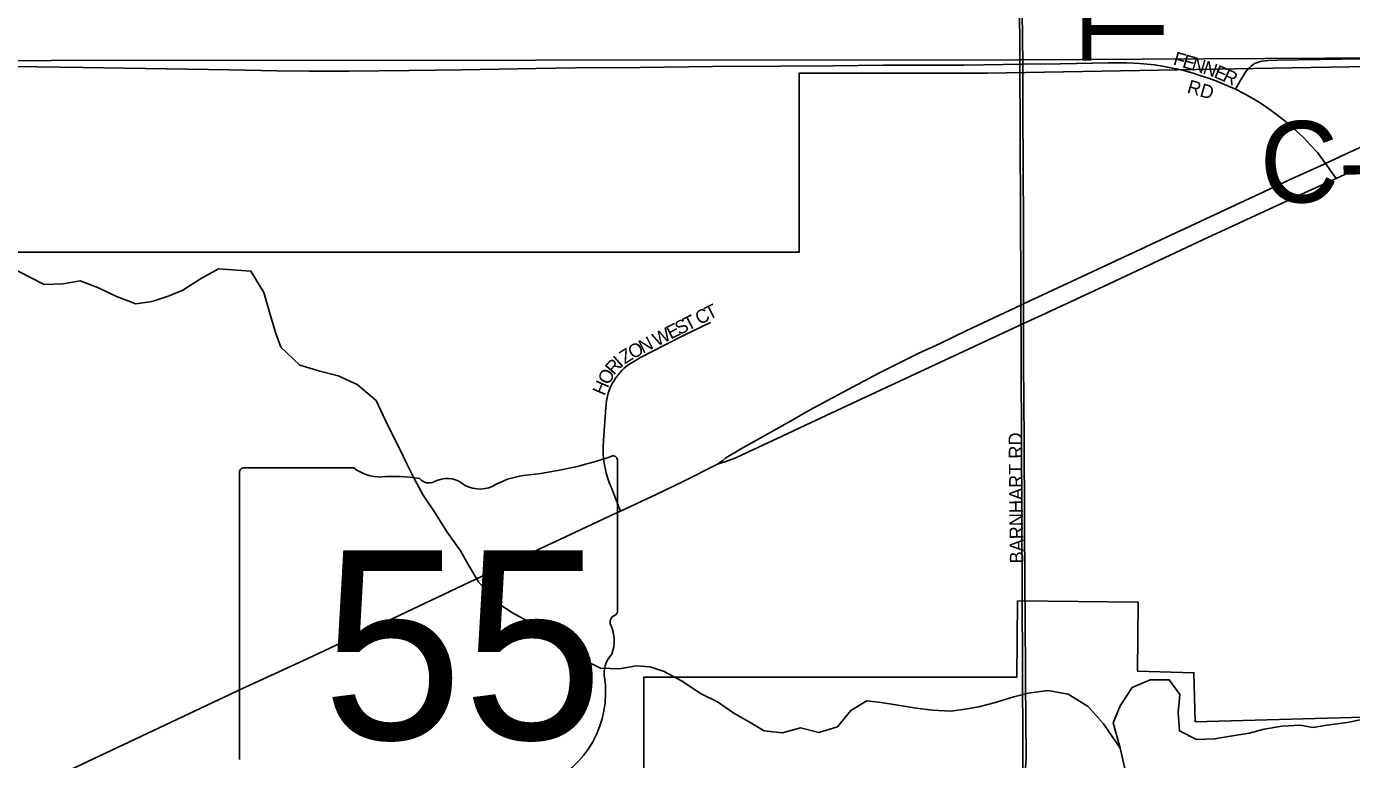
# Model space of a CAD drawing. Extents: x 0 to 680, y 0 to 440.
# Drawn here: x 441.56 to 457.85, y 304.28 to 313.3 of the extents above; entities that cross this region are included whole.
import ezdxf

# ---------------------------------------------------------------- set-up
doc = ezdxf.new("R2010")
doc.units = 0
for name, color, linetype in [('GM_X_City_Street', 7, 'Continuous'), ('GM_X_City_Street_Text', 7, 'Continuous'), ('GM_X_Corporation', 7, 'Continuous'), ('GM_X_County_Road', 7, 'Continuous'), ('GM_X_County_Road_Text', 7, 'Continuous'), ('GM_X_Minor_Lake', 7, 'Continuous'), ('GM_X_Minor_River', 7, 'Continuous'), ('GM_X_Section', 7, 'Continuous'), ('GM_X_State_Location', 7, 'Continuous'), ('GM_X_State_Route', 7, 'Continuous'), ('GM_X_State_Shield', 7, 'Continuous'), ('GM_X_Township_Road', 7, 'Continuous'), ('GM_X_Township_Road_Text', 7, 'Continuous')]:
    doc.layers.add(name, color=color, linetype=linetype)

msp = doc.modelspace()

# ---------------------------------------------------------------- linework, layer by layer
at = {"layer": 'GM_X_City_Street'}
for points in [[(453.819, 309.89), (453.819, 309.995), (453.817, 310.86), (453.812, 312.273), (453.809, 312.743), (453.809, 312.837)], [(456.426, 312.532), (456.484, 312.634), (456.522, 312.7), (456.54, 312.729), (456.558, 312.752), (456.578, 312.776), (456.596, 312.795), (456.617, 312.816), (456.637, 312.831), (456.66, 312.845), (456.683, 312.856)], [(455.631, 312.795), (455.718, 312.777), (455.813, 312.752), (455.906, 312.726), (456, 312.697), (456.104, 312.662), (456.203, 312.626), (456.32, 312.578), (456.426, 312.532)], [(456.426, 312.532), (456.538, 312.475), (456.649, 312.413), (456.755, 312.346), (456.866, 312.27), (456.981, 312.184), (457.081, 312.102), (457.172, 312.02), (457.262, 311.936), (457.353, 311.839), (457.435, 311.751), (457.531, 311.617)], [(457.531, 311.617), (457.642, 311.462), (457.663, 311.434)], [(453.819, 309.647), (453.819, 309.89)], [(448.863, 307.341), (448.806, 307.487), (448.785, 307.539), (448.755, 307.616), (448.735, 307.665), (448.72, 307.703), (448.708, 307.742), (448.696, 307.782), (448.688, 307.809), (448.678, 307.855), (448.666, 307.907), (448.658, 307.96), (448.654, 307.995), (448.652, 308.033), (448.65, 308.073), (448.652, 308.126), (448.655, 308.216), (448.682, 308.611), (448.687, 308.656), (448.693, 308.699), (448.699, 308.733), (448.708, 308.775), (448.721, 308.813), (448.733, 308.85), (448.75, 308.886), (448.762, 308.911), (448.78, 308.941), (448.797, 308.969), (448.818, 308.998), (448.837, 309.023), (448.855, 309.043), (448.882, 309.073), (448.903, 309.094), (448.932, 309.118), (448.966, 309.143), (449.005, 309.17), (449.056, 309.199), (449.111, 309.23), (449.413, 309.386), (449.648, 309.504), (449.969, 309.662)], [(453.821, 308.729), (453.818, 309.13), (453.819, 309.647)], [(453.836, 306.383), (453.826, 308.177), (453.821, 308.729)]]:
    msp.add_lwpolyline(points, dxfattribs=at)
at = {"layer": 'GM_X_Corporation'}
for points in [[(441.228, 310.525), (451.061, 310.527), (451.061, 312.726), (453.377, 312.727), (458.988, 312.826)], [(459.475, 304.846), (455.928, 304.75), (455.914, 305.352), (455.22, 305.372), (455.228, 306.221), (453.747, 306.236), (453.737, 305.298), (449.149, 305.297), (449.149, 303.919), (449.165, 303.037), (450.049, 302.986), (450.034, 302.82), (449.159, 302.87), (449.01, 300.673), (446.702, 300.471), (445.871, 300.398), (445.871, 300.295), (445.704, 300.292), (445.704, 300.375), (444.772, 300.359), (444.794, 297.808), (443.927, 297.8), (443.951, 295.008), (435.813, 294.935)]]:
    msp.add_lwpolyline(points, dxfattribs=at)
at = {"layer": 'GM_X_County_Road'}
for points in [[(451.48, 312.82), (452.096, 312.825), (453.09, 312.825), (453.809, 312.837)], [(453.809, 312.837), (454.273, 312.844), (454.865, 312.855), (454.897, 312.855), (455.087, 312.855), (455.171, 312.852), (455.25, 312.847), (455.338, 312.84), (455.431, 312.83), (455.524, 312.815), (455.631, 312.795)], [(456.683, 312.856), (456.709, 312.864), (456.733, 312.87), (456.761, 312.876), (456.791, 312.879), (456.825, 312.882), (456.936, 312.888), (457.193, 312.894), (457.999, 312.904), (458.613, 312.911)], [(441.358, 312.812), (441.686, 312.807), (442.25, 312.797), (443.023, 312.784), (444.056, 312.767), (444.638, 312.755), (445.035, 312.751), (445.528, 312.752), (446.261, 312.76), (446.907, 312.771), (447.826, 312.784), (448.308, 312.794), (449.107, 312.798), (449.994, 312.808), (450.836, 312.816), (451.48, 312.82)], [(453.844, 305.24), (453.839, 306.096), (453.836, 306.383)], [(453.818, 304.076), (453.819, 304.077), (453.831, 304.11), (453.84, 304.155), (453.847, 304.233), (453.85, 304.31), (453.844, 305.24)]]:
    msp.add_lwpolyline(points, dxfattribs=at)
at = {"layer": 'GM_X_Minor_Lake'}
for points in [[(457.376, 304.678), (457.223, 304.709), (456.995, 304.694), (456.78, 304.658), (456.592, 304.609), (456.364, 304.574), (456.169, 304.539), (455.948, 304.53), (455.736, 304.636), (455.722, 304.863), (455.74, 305.084), (455.611, 305.267), (455.377, 305.266), (455.154, 305.171), (455.008, 304.947), (454.923, 304.735), (455.009, 304.425)], [(457.98, 304.778), (457.799, 304.742), (457.55, 304.708), (457.376, 304.678)], [(455.009, 304.425), (455.064, 304.176), (455.186, 303.946), (455.314, 303.723), (455.499, 303.631), (455.72, 303.613), (455.907, 303.622), (456.081, 303.625), (456.26, 303.574), (456.483, 303.361), (456.611, 303.124), (456.801, 302.973), (457.041, 302.927), (457.228, 302.896), (457.408, 302.872), (457.622, 302.867), (457.85, 302.915), (458.087, 303.03)]]:
    msp.add_lwpolyline(points, dxfattribs=at)
at = {"layer": 'GM_X_Minor_River'}
for points in [[(441.372, 310.336), (441.598, 310.219), (441.777, 310.129), (442.011, 310.138), (442.219, 310.175), (442.452, 310.084), (442.664, 309.98), (442.904, 309.889), (443.105, 309.919), (443.313, 309.989), (443.482, 310.06), (443.698, 310.197), (443.921, 310.32)], [(443.921, 310.32), (444.318, 310.294), (444.479, 310.029), (444.547, 309.787), (444.622, 309.538), (444.685, 309.356), (444.92, 309.136), (445.166, 309.064), (445.392, 309.005), (445.624, 308.9), (445.86, 308.7), (446, 308.403), (446.147, 308.112), (446.236, 307.923), (446.332, 307.733), (446.435, 307.537), (446.59, 307.313), (446.732, 307.082), (446.894, 306.851), (446.99, 306.682), (447.119, 306.472), (447.34, 306.219), (447.525, 306.095), (447.716, 305.99), (447.896, 305.952), (448.102, 305.901), (448.231, 305.711), (448.408, 305.513), (448.619, 305.407), (448.846, 305.402), (449.061, 305.437), (449.228, 305.427), (449.401, 305.369), (449.612, 305.251), (449.856, 305.092), (450.054, 304.993), (450.258, 304.855), (450.436, 304.751), (450.628, 304.639), (450.854, 304.614), (451.076, 304.676), (451.302, 304.617), (451.531, 304.685), (451.697, 304.889), (451.893, 305.005), (452.067, 304.987), (452.3, 304.949), (452.5, 304.917), (452.7, 304.893), (452.927, 304.881), (453.101, 304.903), (453.269, 304.933), (453.457, 304.982), (453.7, 305.057), (453.875, 305.1), (454.116, 305.134), (454.369, 305.088), (454.613, 304.936), (454.802, 304.724), (455.009, 304.425)]]:
    msp.add_lwpolyline(points, dxfattribs=at)
at = {"layer": 'GM_X_Section'}
for points in [[(453.677, 330.985), (453.772, 312.894), (435.908, 312.881), (435.907, 330.103), (435.901, 330.824)], [(453.677, 330.985), (471.834, 331.06), (471.837, 312.991), (453.772, 312.894)], [(435.908, 312.881), (453.772, 312.894), (453.853, 295.077), (435.97, 295.077), (435.905, 312.434)], [(453.772, 312.894), (471.837, 312.991), (471.851, 295.162), (453.853, 295.077)]]:
    msp.add_lwpolyline(points, close=True, dxfattribs=at)
at = {"layer": 'GM_X_State_Route'}
for points in [[(450.056, 307.918), (450.122, 307.964), (450.16, 307.994), (450.201, 308.02), (450.264, 308.059), (450.331, 308.099), (450.38, 308.127), (450.432, 308.156), (450.71, 308.313), (450.952, 308.449), (451.179, 308.577), (451.53, 308.767), (452.039, 309.036), (452.532, 309.283), (452.795, 309.404), (453.122, 309.561), (453.788, 309.875), (453.819, 309.89), (455.325, 310.593), (457.091, 311.416), (457.514, 311.609), (457.531, 311.617), (457.777, 311.731), (458.283, 311.966)], [(454.043, 309.752), (454.872, 310.138), (456.032, 310.68), (456.777, 311.026), (457.274, 311.255), (457.663, 311.434), (457.93, 311.557), (458.425, 311.789)], [(450.056, 307.918), (450.183, 307.958), (450.291, 307.999), (450.361, 308.031), (450.439, 308.068), (450.789, 308.233), (451.201, 308.427), (451.648, 308.634), (453.513, 309.504), (453.819, 309.647), (454.043, 309.752)], [(448.736, 307.282), (448.754, 307.29), (448.863, 307.341), (449.3, 307.545), (449.635, 307.706), (450.056, 307.918)], [(435.987, 301.392), (436.502, 301.637), (437.511, 302.089), (438.015, 302.315), (440.122, 303.263), (440.335, 303.36), (441.118, 303.719), (441.904, 304.071), (442.097, 304.157), (444.216, 305.158), (445.011, 305.525), (446.07, 306.025), (447.942, 306.908), (448.249, 307.052), (448.736, 307.282)]]:
    msp.add_lwpolyline(points, dxfattribs=at)
at = {"layer": 'GM_X_State_Shield'}
for p, q in [((448.826, 306.115), (448.826, 307.96)), ((444.179, 307.812), (444.179, 304.285)), ((445.586, 307.873), (444.225, 307.873)), ((448.826, 306.115), (448.826, 306.115))]:
    msp.add_line(p, q, dxfattribs=at)
for centre, radius, start, end in [((447.171, 312.681), 4.928, 275.8445, 288.9065), ((448.774, 307.968), 0.0517, 351.8621, 97.738), ((444.232, 307.819), 0.0538, 98.1301, 188.1301), ((445.91, 308.282), 0.522, 231.6195, 271.1119), ((447.799, 306.795), 0.991, 97.3462, 120.7689), ((446.083, 305.893), 1.875, 80.4867, 94.9883), ((446.509, 307.838), 0.151, 219.7921, 297.1024), ((446.73, 307.43), 0.313, 54.4667, 119.1411), ((447.134, 307.989), 0.377, 233.8562, 294.8282), ((448.814, 305.98), 0.0801, 107.944, 210.337), ((448.771, 306.108), 0.0554, 289.6038, 7.7341), ((448.305, 305.746), 0.481, 340.033, 23.6496), ((449.011, 305.343), 0.35, 136.8065, 186.9296), ((447.447, 305.108), 1.233, 292.3089, 8.9858)]:
    msp.add_arc(centre, radius, start, end, dxfattribs=at)
at = {"layer": 'GM_X_Township_Road'}
msp.add_lwpolyline([(453.809, 312.837), (453.8, 313.815), (453.798, 314.61)], dxfattribs=at)

# ---------------------------------------------------------------- texts
at = {"layer": 'GM_X_City_Street_Text'}
for s, height, rotation, p in [('F', 0.167, 343.5781, (455.649, 312.836)), ('E', 0.167, 343.5704, (455.762, 312.803)), ('N', 0.167, 343.238, (455.874, 312.77)), ('N', 0.167, 340.5903, (456.013, 312.728)), ('E', 0.167, 337.336, (456.149, 312.68)), ('R', 0.167, 335.1078, (456.256, 312.636)), ('RD', 0.1669, 344.0505, (455.821, 312.49)), ('T', 0.167, 26.8461, (449.69, 309.555)), ('C', 0.167, 26.8909, (449.834, 309.628)), ('T', 0.167, 26.8461, (449.952, 309.688)), ('W', 0.167, 26.8736, (449.31, 309.362)), ('E', 0.167, 26.8705, (449.481, 309.449)), ('S', 0.167, 26.8705, (449.585, 309.502)), ('N', 0.167, 27.1417, (449.14, 309.275)), ('I', 0.167, 41.4121, (448.866, 309.1)), ('Z', 0.167, 31.9851, (448.915, 309.144)), ('O', 0.167, 28.8041, (449.013, 309.205)), ('R', 0.167, 48.7113, (448.783, 309.005)), ('H', 0.167, 66.701, (448.665, 308.751)), ('O', 0.167, 62.8583, (448.722, 308.883)), ('BARNHART RD', 0.16689, 90.5784, (453.818, 306.697))]:
    msp.add_text(s, height=height, rotation=rotation, dxfattribs=at).set_placement(p)
at = {"layer": 'GM_X_County_Road_Text'}
msp.add_text('C-37A', height=1.0014, rotation=1.2517, dxfattribs=at).set_placement((456.736, 311.126))
at = {"layer": 'GM_X_State_Location'}
for s in ['s', 'r']:
    msp.add_text(s, height=0.00334, dxfattribs=at).set_placement((446.45, 305.814))
msp.add_text('55', height=0.00334, rotation=0, dxfattribs=at).set_placement((445.61, 305.571))
at = {"layer": 'GM_X_State_Shield'}
msp.add_text('55', height=2.3235, dxfattribs=at).set_placement((445.196, 304.534))
at = {"layer": 'GM_X_Township_Road_Text'}
msp.add_text('T-136', height=1.0014, rotation=90, dxfattribs=at).set_placement((455.543, 312.851))

doc.saveas('drawing.dxf')
